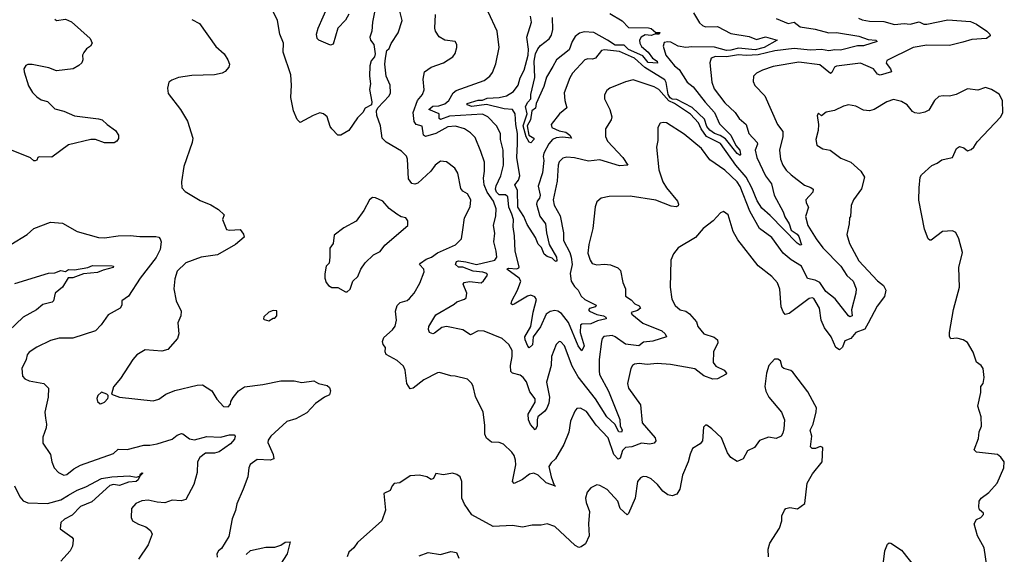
# Model space of a CAD drawing. Extents: x 1246230 to 1426786, y 660032 to 763141.
# Tile 338 of 566: x 1365151 to 1371690, y 693182 to 696731. Entities that reach past the tile are written whole.
import ezdxf

# ---------------------------------------------------------------- set-up
doc = ezdxf.new("R2010")
doc.units = 0

msp = doc.modelspace()

# ---------------------------------------------------------------- linework, layer by layer
at = {"layer": '0CON10XD'}
for points in [[(1367518.8, 696835), (1367494, 696715), (1367490, 696655), (1367476, 696615), (1367481.2, 696595), (1367503.3, 696565), (1367511.2, 696505), (1367506.7, 696485), (1367485, 696457.5), (1367475.8, 696425), (1367473.8, 696355), (1367481.2, 696305), (1367473.9, 696266.1), (1367490, 696185), (1367486.7, 696165), (1367445, 696143.3), (1367430, 696115), (1367395, 696079.2), (1367337.5, 695995), (1367285, 695963.3), (1367263.9, 695963.9), (1367223.3, 696005), (1367212.3, 696022.3), (1367192.5, 696085), (1367170, 696105), (1367145, 696112.5), (1367100, 696095), (1367015, 696047.5), (1366995, 696067.5), (1366969.2, 696125), (1366951.9, 696215), (1366956, 696295), (1366951.2, 696365), (1366900.8, 696515), (1366903.8, 696575), (1366878, 696635), (1366862.5, 696725), (1366806, 696845)], [(1367338.1, 696768.1), (1367315, 696726.7), (1367263.3, 696675), (1367232.3, 696567.7), (1367215, 696562), (1367137.5, 696595), (1367126.2, 696605), (1367123.5, 696635), (1367133.8, 696675), (1367200.8, 696825)], [(1370506.4, 696116.4), (1370475, 696092.5), (1370455, 696110), (1370447.5, 696095), (1370456.2, 696035), (1370454, 695995), (1370437.5, 695935), (1370445, 695897.5), (1370485, 695874), (1370534.2, 695864.2), (1370605, 695812), (1370670, 695785), (1370736.2, 695725), (1370762, 695685), (1370741.7, 695608.3), (1370689.4, 695535), (1370673.7, 695496.3), (1370668.8, 695425), (1370662.5, 695415), (1370660.6, 695375), (1370644.2, 695305), (1370661.9, 695245), (1370725, 695129.4), (1370847.8, 694997.8), (1370887.5, 694965), (1370902.9, 694935), (1370895, 694893.8), (1370845, 694830), (1370786.2, 694716.2), (1370764.4, 694675.6), (1370705, 694654.2), (1370670.6, 694615), (1370631.6, 694598.4), (1370615, 694557.1), (1370595, 694538.9), (1370570.9, 694555), (1370540, 694625), (1370495, 694685.6), (1370474.7, 694735), (1370463.4, 694815), (1370425, 694879.4), (1370415, 694884.4), (1370395, 694879.4), (1370260.2, 694779.8), (1370235, 694774.3), (1370221.1, 694791.1), (1370207.7, 694825), (1370199.1, 694940.9), (1370183.7, 694983.7), (1370146.2, 695026.2), (1370055, 695097.5), (1369920.2, 695270.2), (1369888.6, 695325), (1369856.7, 695435), (1369825, 695457.5), (1369805, 695447.5), (1369756.2, 695395), (1369691.2, 695345), (1369638.8, 695285), (1369525, 695216.2), (1369493.2, 695176.8), (1369476.2, 695135), (1369472, 694955), (1369482.5, 694875), (1369505, 694833.8), (1369537.5, 694805), (1369575, 694795.8), (1369598.9, 694778.9), (1369646.2, 694725), (1369655.8, 694695), (1369695, 694645.8), (1369764, 694624), (1369786.3, 694606.3), (1369788.1, 694585), (1369759.6, 694525), (1369757.5, 694455), (1369775, 694431.2), (1369829.2, 694405), (1369844.2, 694385), (1369842.5, 694377.5), (1369785, 694346.2), (1369755, 694344.7), (1369695, 694367.1), (1369635, 694413.5), (1369472.7, 694442.7), (1369385, 694447.5), (1369319.1, 694440.9), (1369265, 694448.2), (1369235, 694444.3), (1369220.8, 694435), (1369210, 694415), (1369188.1, 694315), (1369195, 694284), (1369273.8, 694175), (1369285.5, 694055), (1369371.2, 693955), (1369375.3, 693935), (1369365, 693919.6), (1369337, 693913), (1369279.6, 693920.4), (1369216.2, 693895), (1369175, 693890), (1369155, 693870), (1369139.7, 693820.3), (1369125, 693813.5), (1369096.2, 693845), (1369060, 693955), (1368979.5, 694039.5), (1368915, 694130.6), (1368875, 694152.5), (1368851.2, 694148.8), (1368837.3, 694132.7), (1368810, 694065), (1368797.9, 693992.1), (1368765, 693910), (1368708.8, 693815), (1368680.9, 693789.1), (1368665.7, 693764.3), (1368680.8, 693695), (1368701.7, 693641.7), (1368710, 693635), (1368646.5, 693656.5), (1368595, 693707.3), (1368565, 693720), (1368536.7, 693713.3), (1368491.1, 693678.9), (1368435, 693651.1), (1368424.6, 693665), (1368446.8, 693775), (1368445, 693807.5), (1368435, 693836.7), (1368419.5, 693859.5), (1368363.8, 693913.8), (1368335, 693923.8), (1368285, 693926.7), (1368251.7, 693951.7), (1368239.3, 693979.3), (1368241.2, 694038.8), (1368230, 694125), (1368178.3, 694228.3), (1368163.8, 694295), (1368153.8, 694315), (1368125, 694344), (1368043.9, 694363.9), (1368015, 694366.2), (1367938.3, 694388.3), (1367925, 694386.7), (1367835, 694340.8), (1367765, 694283.8), (1367745, 694281.2), (1367721.4, 694315), (1367710.6, 694405), (1367701.1, 694431.1), (1367658.8, 694468.8), (1367585, 694508.8), (1367578, 694525), (1367580.8, 694555), (1367565.8, 694575), (1367561.2, 694595), (1367569.5, 694620.5), (1367627.6, 694672.4), (1367644.3, 694695.7), (1367654.4, 694735), (1367648.1, 694795), (1367657.5, 694832.5), (1367677.5, 694852.5), (1367724.3, 694865.7), (1367740.9, 694879.1), (1367770, 694915), (1367807.9, 694982.1), (1367837.3, 695057.3), (1367835.7, 695075), (1367806.9, 695105), (1367812.2, 695115), (1367849.9, 695140.1), (1367886.6, 695153.4), (1367925, 695182.9), (1368046.2, 695235), (1368085.7, 695275), (1368094.2, 695335.8), (1368104.3, 695415), (1368142.1, 695487.9), (1368146.9, 695535), (1368125.8, 695575), (1368095, 695593.3), (1368080.6, 695610.6), (1368061.3, 695711.3), (1368040.8, 695745), (1367985, 695787.5), (1367945, 695790.8), (1367910, 695765), (1367880.8, 695725), (1367795, 695646), (1367775, 695638), (1367755, 695644), (1367734.3, 695675), (1367726.9, 695805), (1367719.4, 695825), (1367687.6, 695857.6), (1367585, 695918.6), (1367559.2, 695945), (1367546.6, 696026.6), (1367522.5, 696095), (1367520, 696125), (1367530, 696145), (1367604, 696225), (1367614.2, 696245), (1367610.8, 696295), (1367585.8, 696355), (1367575.8, 696435), (1367581.2, 696475), (1367590, 696525), (1367605, 696540), (1367618, 696572), (1367665, 696643.3), (1367690.8, 696725), (1367672, 696805)], [(1370720.9, 696740.9), (1370745, 696729.6), (1370795, 696720.3), (1370889.3, 696719.3), (1370961.7, 696698.3), (1371025, 696704.6), (1371065, 696701.3), (1371125, 696716.9), (1371155, 696701.1), (1371175, 696700.4), (1371315, 696730.4), (1371465, 696718.1), (1371505, 696701.9), (1371575, 696654), (1371593.8, 696635), (1371595.8, 696624.2), (1371572.5, 696605), (1371475, 696599.4), (1371415, 696581.5), (1371325, 696560), (1371175, 696562.3), (1371085, 696545.2), (1370909.8, 696460.2), (1370905, 696441.2), (1370934.3, 696405), (1370940.8, 696385), (1370865, 696362.7), (1370848, 696368), (1370820.4, 696405), (1370735, 696442.5), (1370575, 696422.5), (1370562.3, 696415), (1370545, 696380.6), (1370535, 696373.5), (1370465, 696430), (1370325, 696449.2), (1370155, 696419.5), (1370083.3, 696395), (1370043.8, 696375), (1370024.4, 696355.6), (1370021.2, 696321.2), (1370033.6, 696293.6), (1370100, 696225), (1370184.5, 696034.5), (1370219.2, 695989.2), (1370219.3, 695955), (1370196.7, 695865), (1370203.5, 695805), (1370218.9, 695765), (1370241.7, 695731.7), (1370275, 695700), (1370363, 695633), (1370405, 695617.1), (1370420, 695605), (1370419.4, 695585), (1370371.9, 695535), (1370373.1, 695515), (1370390.6, 695485), (1370368.8, 695425), (1370384.2, 695365), (1370440.3, 695275), (1370485.8, 695215.8), (1370603.6, 695093.6), (1370645, 695031.5), (1370686.2, 694995), (1370705.9, 694944.1), (1370704.1, 694915), (1370675.2, 694805), (1370679.8, 694765), (1370665, 694757.9), (1370655, 694765.3), (1370567.4, 694877.4), (1370505, 694925.4), (1370465.6, 694985), (1370435, 695002.4), (1370382.3, 695012.3), (1370343.4, 695093.4), (1370275, 695136.7), (1370220.8, 695180.8), (1370145.4, 695285), (1370063.9, 695345), (1370000, 695460), (1369935, 695622.5), (1369916.2, 695655), (1369835, 695732.5), (1369735, 695801.4), (1369679.2, 695875), (1369565, 695970.8), (1369446.6, 696046.6), (1369425, 696049.2), (1369405, 696043.8), (1369390, 696015), (1369388.3, 695928.3), (1369380, 695885), (1369395.7, 695735), (1369423.1, 695655), (1369447.5, 695615), (1369520, 695525), (1369527.1, 695505), (1369524.2, 695495.8), (1369511.4, 695488.6), (1369477.6, 695492.4), (1369375, 695533.3), (1369205, 695559.5), (1369065, 695556.9), (1369013.3, 695545), (1368985, 695521.2), (1368972.1, 695487.9), (1368957.5, 695345), (1368931.4, 695238.6), (1368925, 695180), (1368939.2, 695135), (1368953.2, 695113.2), (1368983.4, 695103.4), (1369035, 695108.1), (1369075, 695104.2), (1369122.7, 695082.7), (1369142, 695065), (1369155.8, 694985), (1369174, 694945), (1369174.4, 694894.4), (1369211.4, 694871.4), (1369237.1, 694845), (1369265, 694830.7), (1369274.7, 694815), (1369255, 694799.6), (1369213.1, 694786.9), (1369216.7, 694775), (1369288.9, 694715), (1369415.8, 694665), (1369438, 694645), (1369446.2, 694625), (1369355, 694596.6), (1369295, 694589.7), (1369263.6, 694566.4), (1369175, 694576.5), (1369105.5, 694625), (1369085, 694633.1), (1369031.5, 694628.5), (1369019.6, 694615), (1369015.3, 694594.7), (1368998.7, 694475), (1368999.1, 694399.1), (1369002.1, 694375), (1369061.9, 694265), (1369135.8, 694075.8), (1369139.7, 694035), (1369152.5, 694005), (1369147.6, 693992.4), (1369131.2, 693995), (1369104.2, 694045), (1369051.4, 694095), (1368975, 694212.8), (1368859.4, 694359.4), (1368820.4, 694430.4), (1368769.1, 694565), (1368745, 694592), (1368735, 694593.8), (1368715, 694573.8), (1368683.1, 694495), (1368680.9, 694435), (1368649.5, 694325), (1368670.2, 694225), (1368666, 694185), (1368652.4, 694152.4), (1368637.9, 694132.1), (1368592.4, 694095), (1368586.9, 694075), (1368587.7, 694032.3), (1368575, 694007.5), (1368543.7, 694043.7), (1368531, 694075), (1368527.4, 694112.6), (1368575, 694191.9), (1368575, 694213.8), (1368539.2, 694259.2), (1368517, 694327), (1368495.5, 694355.5), (1368475, 694370), (1368424.1, 694384.1), (1368411.9, 694395), (1368410.9, 694435), (1368422.7, 694495), (1368420.9, 694535), (1368400, 694575), (1368355, 694614.2), (1368235, 694662.9), (1368195, 694664.4), (1368145, 694638.1), (1368095, 694671.9), (1367985, 694694.7), (1367955, 694686.4), (1367905, 694648.6), (1367895, 694645.8), (1367873, 694653), (1367866, 694675), (1367869.2, 694695), (1367915, 694770.6), (1368036.9, 694843.1), (1368055, 694857.3), (1368105, 694874.5), (1368115.4, 694885), (1368120.4, 694915), (1368095.8, 694974.2), (1368103.8, 694985), (1368137.5, 694992.5), (1368215, 694984.3), (1368232.4, 694997.6), (1368257.5, 695035), (1368254, 695045), (1368228, 695055), (1368161.8, 695061.8), (1368095, 695088.3), (1368065, 695088), (1368045.3, 695105), (1368052.2, 695125), (1368065, 695129.4), (1368115, 695123.5), (1368185, 695106.2), (1368306.2, 695135), (1368319.1, 695155), (1368316.4, 695195), (1368300.5, 695255), (1368307.4, 695312.6), (1368298.8, 695365), (1368312.3, 695427.7), (1368315.3, 695475.3), (1368298.2, 695525), (1368256.2, 695585), (1368236.7, 695635), (1368232, 695678), (1368238.8, 695725), (1368237.7, 695785), (1368214.4, 695855), (1368175, 695948), (1368145, 695978.6), (1368105, 696006.7), (1368045, 696022.9), (1367995, 696020), (1367915.6, 695974.4), (1367845.8, 695955.8), (1367834.1, 695965), (1367824.5, 696024.5), (1367783.8, 696035), (1367770.5, 696055), (1367765.3, 696115), (1367792.8, 696195), (1367827, 696233), (1367837.5, 696265), (1367830, 696335), (1367840, 696385), (1367885, 696416), (1367966.8, 696443.2), (1368026.7, 696485), (1368043.9, 696506.1), (1368053.3, 696545), (1368053.3, 696565), (1368042.5, 696585), (1367975, 696594.3), (1367936.2, 696616.2), (1367912.2, 696655), (1367907.5, 696675), (1367912.3, 696765)], [(1368419.2, 695439.3), (1368399.4, 695485), (1368393.2, 695555), (1368377, 695567), (1368335, 695568.7), (1368318, 695585), (1368311.4, 695605), (1368315, 695627.8), (1368347.1, 695695), (1368364.7, 695765), (1368362.5, 695865), (1368343.3, 695935), (1368345.4, 695975), (1368318.8, 696025), (1368259.5, 696085), (1368225, 696103.1), (1368005, 696090.2), (1367945, 696067.1), (1367936.6, 696075), (1367936.5, 696106.5), (1367869.3, 696135), (1367895, 696156.2), (1367935, 696159.6), (1367975, 696172.7), (1368000.5, 696195), (1368030, 696245), (1368050.2, 696259.8), (1368235, 696326.9), (1368274, 696355), (1368290.3, 696379.7), (1368312.4, 696437.6), (1368334.5, 696545), (1368323.1, 696655), (1368262.1, 696782.1)], [(1369625, 696776.7), (1369665, 696710), (1369685, 696692), (1369705.9, 696684.1), (1369785.7, 696685.7), (1369875, 696639.4), (1369995, 696619.1), (1370045, 696599.2), (1370105, 696616.2), (1370182.5, 696595), (1370095, 696546.7), (1370035, 696531.4), (1369925, 696540.9), (1369875, 696527.9), (1369845, 696526.7), (1369765, 696549.1), (1369615, 696551.4), (1369575, 696546.5), (1369525, 696555.4), (1369475, 696581.3), (1369455, 696584.7), (1369431.3, 696578.7), (1369425.4, 696555), (1369441.4, 696495), (1369500.8, 696425), (1369530.1, 696400.1), (1369584.7, 696315), (1369624.2, 696284.2), (1369703, 696183), (1369764.7, 696115), (1369799.7, 696039.8), (1369873.6, 695965), (1369906.4, 695896.4), (1369932.7, 695865), (1369937.8, 695835), (1369935, 695828.8), (1369915, 695843.3), (1369839.2, 695939.2), (1369802.5, 695962.5), (1369764.7, 695975), (1369735, 695996.4), (1369715, 696020.8), (1369699.6, 696069.6), (1369616.7, 696146.7), (1369515, 696200.5), (1369485, 696203.9), (1369471.6, 696211.6), (1369458.1, 696235), (1369445, 696312.9), (1369435, 696331.5), (1369303.3, 696413.3), (1369234.2, 696475), (1369135, 696519.8), (1369035, 696531.5), (1369015, 696527.1), (1368975, 696474.2), (1368955, 696467.5), (1368925, 696471.4), (1368905, 696464.2), (1368822.9, 696375), (1368805.8, 696345), (1368768, 696245), (1368771.5, 696195), (1368785.7, 696145), (1368736.9, 696105), (1368681.5, 696035), (1368684.3, 696015), (1368735, 695992.1), (1368778.6, 695985), (1368804.4, 695965), (1368815.4, 695944.6), (1368755, 695950.6), (1368715, 695946.7), (1368688.8, 695935), (1368664.4, 695905.6), (1368633.1, 695845), (1368628.3, 695821.7), (1368631.2, 695795), (1368622.8, 695715), (1368594.4, 695625), (1368608.2, 695565), (1368602.3, 695545), (1368587, 695525), (1368583.5, 695505), (1368606.6, 695426.6), (1368643.2, 695375), (1368648.8, 695315), (1368668.6, 695238.6), (1368715.8, 695155), (1368718.9, 695131.1), (1368715, 695125.7), (1368705, 695129.6), (1368686.7, 695146.7), (1368655, 695158.1), (1368634.3, 695175), (1368617.4, 695217.4), (1368595, 695240), (1368576.2, 695285), (1368520.7, 695370.7), (1368500, 695425), (1368460.2, 695485), (1368456.9, 695596.9), (1368438.9, 695635), (1368464.4, 695665.6), (1368472.6, 695695), (1368453.5, 695815), (1368457.1, 695907.1), (1368457.7, 695975), (1368446.2, 696035), (1368442.8, 696105), (1368425, 696134.6), (1368369.1, 696139.1), (1368252.3, 696167.7), (1368155, 696154.4), (1368122, 696165), (1368122, 696175), (1368195, 696195.6), (1368225, 696196.3), (1368255, 696210.2), (1368335, 696213.9), (1368383.1, 696225), (1368430.5, 696255), (1368462.1, 696295), (1368474, 696345), (1368501.4, 696395), (1368529.1, 696495), (1368531.3, 696535), (1368520.3, 696615), (1368551.1, 696715), (1368542.9, 696755)], [(1369071.2, 696771.2), (1369153.1, 696723.1), (1369195, 696679.1), (1369326.1, 696676.1), (1369345, 696671.1), (1369375, 696646.2), (1369402.5, 696645), (1369398.8, 696635), (1369383.3, 696635), (1369375, 696643.3), (1369368.8, 696635), (1369345, 696626.1), (1369305, 696630), (1369278.8, 696615), (1369268.2, 696595), (1369269.4, 696575), (1369281.6, 696551.6), (1369325.8, 696515), (1369353.8, 696475), (1369384.6, 696455), (1369387.7, 696442.3), (1369325, 696447.3), (1369290.6, 696490.6), (1369195, 696532.1), (1369165, 696562.4), (1369105, 696561.3), (1369055.7, 696595.7), (1368965, 696644.7), (1368900.3, 696649.7), (1368868.1, 696641.9), (1368840.9, 696619.1), (1368819.3, 696585), (1368800.6, 696529.4), (1368715.4, 696465), (1368690.9, 696419.1), (1368650.8, 696349.2), (1368632.4, 696287.6), (1368580.6, 696175), (1368577.8, 696142.2), (1368552.5, 696125), (1368544, 696065), (1368520.5, 696025), (1368533.1, 695963.1), (1368566.7, 695945), (1368566.2, 695935), (1368546.2, 695913.8), (1368535, 695916.9), (1368515, 695952.2), (1368494.5, 696025), (1368520.4, 696105), (1368511.2, 696155), (1368525, 696183.2), (1368545.4, 696205), (1368545.9, 696235), (1368572.9, 696347.1), (1368568.9, 696455), (1368577.1, 696505), (1368592, 696538), (1368610.1, 696559.9), (1368667.2, 696602.8), (1368682, 696628), (1368692.9, 696665), (1368690, 696745)], [(1365384.4, 696734.4), (1365395, 696726.2), (1365455, 696734.4), (1365496, 696716), (1365620, 696605), (1365632.5, 696575), (1365622.5, 696555), (1365595, 696537.5), (1365576.4, 696513.6), (1365567.5, 696495), (1365570, 696465), (1365563.3, 696445), (1365545, 696426.7), (1365507.5, 696405), (1365395, 696390.8), (1365345, 696411.4), (1365235, 696432.5), (1365206.1, 696433.9), (1365192.7, 696427.3), (1365180, 696405), (1365181.2, 696385), (1365210.5, 696290.5), (1365236.4, 696246.4), (1365265, 696217.5), (1365295, 696197.5), (1365335, 696186.7), (1365385, 696138), (1365445, 696122.9), (1365515, 696093.1), (1365675, 696073.3), (1365700, 696065), (1365732.5, 696035)], [(1366295, 696730.8), (1366344.4, 696704.4), (1366455, 696553.3), (1366510, 696505), (1366533.8, 696465), (1366543.8, 696435), (1366540, 696415), (1366515, 696386.7), (1366495, 696376.2), (1366444.1, 696364.1), (1366295, 696360.8), (1366205, 696345.8), (1366160.9, 696329.1), (1366141.2, 696315), (1366133.3, 696275), (1366138.3, 696241.7), (1366218.8, 696135), (1366265, 696056.7), (1366301.4, 695945), (1366297.5, 695915), (1366241.2, 695755), (1366226.2, 695655), (1366228.8, 695615), (1366249.7, 695589.7), (1366349.3, 695529.3), (1366421.7, 695501.7), (1366471.7, 695471.7), (1366510, 695435), (1366497.5, 695405), (1366525, 695338), (1366545, 695332.9), (1366615, 695337.5), (1366637.7, 695307.7), (1366642.5, 695287.5), (1366585, 695238.6), (1366465, 695169.4), (1366355.7, 695154.3), (1366255, 695117.5), (1366197.9, 695062.1), (1366180.6, 695009.4), (1366175.8, 694945), (1366190, 694865), (1366223.8, 694795), (1366221.2, 694765), (1366202.3, 694717.7), (1366208, 694645), (1366200, 694615), (1366135, 694541.2), (1366095, 694531.2), (1365985, 694538), (1365928.8, 694505), (1365902.5, 694475), (1365821.7, 694348.3), (1365775, 694292.5), (1365760, 694245), (1365815, 694224), (1366038.8, 694201.2), (1366075, 694212), (1366122.5, 694245), (1366181.7, 694268.3), (1366330, 694305), (1366365, 694306), (1366427, 694267), (1366461.2, 694211.2), (1366503.9, 694163.9), (1366535, 694161.2), (1366551.7, 694178.3), (1366552.5, 694195), (1366568.3, 694221.7), (1366605, 694266.7), (1366645, 694294), (1366765, 694309.4), (1366885, 694334.3), (1366973.9, 694333.9), (1367025, 694322.5), (1367104.2, 694334.2), (1367135, 694315.8), (1367192.7, 694302.7), (1367208.8, 694288.8), (1367215.9, 694265.9), (1367209.7, 694240.3), (1367175, 694224.4), (1367115, 694183.8), (1367059.3, 694120.7), (1366985, 694081.1), (1366925, 694064.2), (1366819.2, 693965), (1366801.1, 693938.9), (1366798.9, 693925), (1366835.6, 693845), (1366838.8, 693815), (1366815, 693805.6), (1366728.8, 693811.2), (1366683, 693777), (1366672, 693755), (1366665.7, 693695), (1366636.4, 693613.6), (1366593, 693517), (1366585, 693472.5), (1366563.2, 693416.8), (1366539.7, 693300.3), (1366490.7, 693219.3), (1366472.5, 693205), (1366460, 693185), (1366463, 693163)], [(1370175, 696738), (1370255, 696705.4), (1370295, 696713.8), (1370335, 696684.1), (1370435, 696668.6), (1370525, 696642.6), (1370575, 696645.4), (1370725, 696621.2), (1370785, 696600), (1370836.7, 696595), (1370845, 696586.7), (1370755, 696556), (1370715, 696557.3), (1370602.1, 696527.9), (1370565, 696530.3), (1370525, 696524.1), (1370475, 696533.3), (1370402.7, 696527.3), (1370295, 696538.4), (1370165.7, 696524.3), (1370055, 696496.3), (1369975, 696491.8), (1369925, 696497), (1369845, 696483.3), (1369772.8, 696487.2), (1369744, 696475), (1369734.3, 696445), (1369747.8, 696315), (1369762.7, 696272.7), (1369835, 696178.1), (1369902.2, 696115), (1369928.9, 696075), (1369975.9, 696035.9), (1369992.5, 695975), (1370048.6, 695915), (1370051.9, 695905), (1370036, 695864), (1370047.6, 695815), (1370103.4, 695693.4), (1370145, 695640), (1370161.5, 695565), (1370220.4, 695455), (1370231.9, 695421.9), (1370262.2, 695375), (1370274.2, 695334.2), (1370315, 695307.6), (1370325, 695291.2), (1370342.5, 695235), (1370335, 695233.3), (1370315, 695247.3), (1370135, 695431.6), (1370079.2, 695479.2), (1370048.3, 695528.3), (1370012.9, 695615), (1369976, 695685), (1369906.8, 695765), (1369805, 695909.8), (1369712, 695955), (1369676.7, 696005), (1369659.6, 696045), (1369605, 696102.4), (1369499.4, 696175), (1369462.3, 696192.3), (1369395, 696268.2), (1369365, 696284.7), (1369225, 696330.6), (1369175, 696318.1), (1369071.2, 696275), (1369049.8, 696260.2), (1369035, 696232.5), (1369034.4, 696205), (1369069.4, 696135), (1369084.4, 696085), (1369079.2, 696065), (1369041.9, 696005), (1369040.9, 695955), (1369055, 695924.4), (1369157.1, 695815), (1369190, 695765), (1369135, 695760), (1369005, 695800), (1368928.3, 695791.7), (1368835, 695814.5), (1368785, 695817.5), (1368758.9, 695811.1), (1368735, 695786), (1368727.8, 695765), (1368720.7, 695659.3), (1368693.5, 695535), (1368699.8, 695499.8), (1368739.5, 695429.5), (1368761.6, 695315), (1368762, 695265), (1368804, 695185), (1368813.4, 695155), (1368819.8, 695105), (1368805.9, 695045), (1368814.1, 694994.1), (1368835, 694959.1), (1368860, 694935), (1368879.5, 694895), (1368905, 694873.9), (1368979.6, 694835), (1368976.3, 694823.7), (1368935.6, 694814.4), (1368929.2, 694805), (1368935.8, 694795), (1368985, 694773.9), (1369027.8, 694765), (1369044.4, 694755), (1369046.2, 694745), (1368989, 694731), (1368945, 694712.2), (1368885, 694708.9), (1368876.4, 694703.6), (1368872.7, 694655), (1368899.3, 694565), (1368885, 694532.5), (1368861.1, 694565), (1368795, 694721.1), (1368750.5, 694780.5), (1368725, 694796.7), (1368705, 694800.5), (1368675, 694793), (1368648.6, 694775), (1368609.1, 694690.9), (1368560.5, 694625), (1368556.9, 694573.1), (1368535, 694553.3), (1368525, 694564.2), (1368507.6, 694605), (1368506.8, 694625), (1368545, 694694), (1368560.6, 694789.4), (1368583.6, 694873.6), (1368571.9, 694891.9), (1368545, 694900.9), (1368524.7, 694895.3), (1368435, 694841.9), (1368425, 694838), (1368414.3, 694844.3), (1368418.9, 694865), (1368457.1, 694935), (1368479.5, 694995), (1368469.4, 695015), (1368386.7, 695075), (1368398.3, 695081.7), (1368452.4, 695077.6), (1368466.5, 695083.5), (1368468.9, 695091.1), (1368441.9, 695195), (1368437, 695295), (1368427.5, 695355), (1368430.2, 695405), (1368419.2, 695439.3)], [(1371573.8, 693105), (1371556, 693225), (1371512, 693305), (1371488.8, 693385), (1371505, 693413.3), (1371535, 693426.7), (1371552.5, 693445), (1371552.5, 693455), (1371526.2, 693476.2), (1371520, 693495), (1371523.3, 693535), (1371536.1, 693553.9), (1371588.3, 693591.7), (1371643.3, 693655), (1371687.5, 693755), (1371690, 693795), (1371666.4, 693826.4), (1371643.9, 693843.9), (1371505, 693860), (1371490, 693875), (1371518.8, 693951.2), (1371523.8, 693995), (1371537.7, 694032.3), (1371535.8, 694095), (1371514.3, 694165), (1371534.2, 694255), (1371533.8, 694295), (1371550, 694315), (1371556.4, 694356.4), (1371550, 694415), (1371535.7, 694435.7), (1371506.4, 694456.4), (1371483.6, 694523.6), (1371445, 694587.5), (1371415.9, 694605.9), (1371375, 694616.7), (1371335, 694612.5), (1371327, 694627), (1371326.7, 694655), (1371352.3, 694807.7), (1371392.5, 694955), (1371387.5, 695085), (1371413.3, 695185), (1371388.8, 695275), (1371368.8, 695318.8), (1371345, 695328.8), (1371280, 695325), (1371205, 695266.2), (1371195, 695266.2), (1371185, 695275.8), (1371159.5, 695339.5), (1371122.3, 695532.3), (1371123.5, 695615), (1371131.9, 695685), (1371139.1, 695700.9), (1371208.2, 695761.8), (1371245, 695777.1), (1371275, 695800), (1371303.9, 695806.1), (1371345, 695816.7), (1371373.3, 695875), (1371391.8, 695888.2), (1371420.6, 695880.6), (1371445, 695860), (1371470.5, 695869.5), (1371488, 695885), (1371510.3, 695919.7), (1371667.5, 696085), (1371680, 696115), (1371677.5, 696195), (1371656.4, 696236.4), (1371605, 696266.7), (1371565, 696280), (1371515, 696262), (1371445, 696271.2), (1371370, 696235), (1371325, 696223.8), (1371285, 696226.2), (1371255, 696220), (1371226.2, 696195), (1371189.1, 696130.9), (1371163.3, 696116.7), (1371125, 696108.5), (1371095, 696111.9), (1371080.2, 696120.2), (1371044.4, 696164.4), (1371008.3, 696188.3), (1370955, 696200.8), (1370910, 696185), (1370825, 696133.8), (1370795, 696126), (1370755, 696130.8), (1370705, 696157.5), (1370656.1, 696166.1), (1370622.7, 696157.3), (1370561.7, 696128.3), (1370506.4, 696116.4)], [(1365732.5, 696035), (1365787.5, 695995), (1365807.5, 695965), (1365807, 695943), (1365797.5, 695925), (1365777.7, 695912.3), (1365715, 695913.8), (1365655, 695936), (1365624.4, 695935.6), (1365475, 695899.2), (1365365, 695818.8), (1365280.7, 695819.3), (1365272.5, 695815), (1365265, 695797.5), (1365255, 695794.2), (1365244.4, 695794.4), (1365222.7, 695812.7), (1365185, 695830), (1365005, 695900.8)], [(1367325, 694923.3), (1367345, 694942.5), (1367363.3, 694995), (1367398, 695025), (1367417.5, 695075), (1367445, 695116.2), (1367501.2, 695168.8), (1367545, 695190.8), (1367576.8, 695233.2), (1367728.8, 695365), (1367730, 695395), (1367716.7, 695415), (1367685, 695422.5), (1367655, 695440), (1367605, 695478), (1367563.3, 695525), (1367515, 695548.8), (1367495, 695551.2), (1367473.3, 695535), (1367437.5, 695465), (1367385, 695394.2), (1367305, 695348.8), (1367240.8, 695299.2), (1367233.3, 695245), (1367210, 695215), (1367212, 695155), (1367206.4, 695113.6), (1367187.5, 695095), (1367177, 695043), (1367176.7, 695015), (1367186.1, 694986.1), (1367202.5, 694965), (1367225, 694952.5), (1367265, 694952.5), (1367314.1, 694924.1), (1367325, 694923.3)], [(1365091.7, 695238.3), (1365201.2, 695305), (1365245.8, 695344.2), (1365355, 695385.7), (1365435, 695380), (1365532.5, 695325), (1365675, 695284.4), (1365715, 695281.5), (1365805, 695296.2), (1365885, 695297.9), (1365949.3, 695290.7), (1366055, 695291.2), (1366075, 695286.2), (1366085, 695276.7), (1366092, 695255), (1366084.6, 695205), (1366057, 695153), (1365951.1, 695015), (1365873.7, 694896.3), (1365830, 694865), (1365830, 694835), (1365818, 694815), (1365739.1, 694770.9), (1365692.5, 694705), (1365655.4, 694664.6), (1365505, 694616), (1365414.2, 694615.8), (1365355, 694602), (1365265, 694557.1), (1365215, 694522.5), (1365200.8, 694505), (1365194, 694475), (1365166, 694415), (1365170, 694365), (1365185, 694346.7), (1365215, 694334), (1365312.5, 694315), (1365342, 694285), (1365339.4, 694225), (1365318.6, 694125), (1365322.5, 694085), (1365330, 694045), (1365327.7, 694022.3), (1365305, 693960), (1365305, 693920), (1365356.2, 693845), (1365364, 693795), (1365380, 693755), (1365408.8, 693725), (1365445, 693707.5), (1365465, 693710.8), (1365510.9, 693749.1), (1365555, 693774.4), (1365775, 693850.6), (1365805, 693878.6), (1365865, 693877.5), (1365975, 693906.5), (1366015, 693905.8), (1366065, 693915.5), (1366163.5, 693946.5), (1366198.1, 693971.9), (1366225, 693983.1), (1366235, 693982.5), (1366278.7, 693948.7), (1366311.5, 693941.5), (1366395, 693964.2), (1366485, 693960), (1366545, 693975.4), (1366575, 693975.8), (1366582, 693965), (1366578.8, 693945), (1366552, 693915), (1366475, 693862.2), (1366445.8, 693854.2), (1366385, 693853.6), (1366347.5, 693825), (1366331.1, 693795), (1366330.8, 693725), (1366307.5, 693645), (1366255, 693546.2), (1366224.1, 693535.9), (1366165, 693540), (1366114.3, 693524.3), (1366065, 693526.9), (1366005, 693540.6), (1365962.6, 693537.4), (1365921.7, 693518.3), (1365894, 693485), (1365892, 693425), (1365901.2, 693405), (1365941.3, 693381.3), (1365990, 693365), (1366020.5, 693340.5), (1366031.2, 693315), (1366003.8, 693245), (1365940.5, 693149.5)], [(1365118.6, 694978.6), (1365342.1, 695047.9), (1365385, 695051.1), (1365425, 695064.6), (1365455, 695060), (1365475, 695072.9), (1365515, 695071.1), (1365605, 695086.3), (1365635, 695098.5), (1365765, 695097.5), (1365773.3, 695095), (1365772, 695085), (1365705, 695067.8), (1365668.4, 695051.6), (1365575, 695042.6), (1365505, 695017.4), (1365473.8, 695016.2), (1365435, 694954.7), (1365387.5, 694915), (1365375.6, 694865), (1365366, 694855), (1365305, 694840), (1365262, 694805), (1365175, 694756.5), (1364985, 694576.9)], [(1366805, 694732.5), (1366835, 694750), (1366845, 694750), (1366860, 694765), (1366858.3, 694798.3), (1366835, 694800), (1366805, 694790), (1366771.7, 694758.3), (1366770, 694745), (1366775, 694740), (1366805, 694732.5)], [(1370123.8, 693165), (1370122, 693215), (1370134, 693255), (1370196.7, 693355), (1370212.5, 693405), (1370213, 693437), (1370230, 693475), (1370240, 693485), (1370265, 693492.5), (1370317, 693483), (1370365, 693520), (1370380, 693655), (1370416.7, 693715), (1370480, 693795), (1370485, 693890), (1370467, 693897), (1370436.1, 693883.9), (1370413.3, 693883.3), (1370402.5, 693895), (1370412.5, 693965), (1370400, 694005), (1370420, 694045), (1370441.7, 694128.3), (1370442, 694155), (1370432, 694175), (1370385, 694260), (1370285, 694390), (1370271.7, 694401.7), (1370225, 694414.2), (1370214.3, 694425), (1370202.9, 694465), (1370185, 694476.9), (1370165, 694476.2), (1370125.9, 694434.1), (1370110.8, 694385), (1370100, 694295), (1370106, 694265), (1370125.8, 694225.8), (1370210, 694125), (1370230, 694075), (1370226.1, 694013.9), (1370220, 693985), (1370207.5, 693965), (1370175, 693950), (1370125, 693958.8), (1370065, 693936.2), (1370030, 693890), (1369985, 693869.2), (1369955, 693816.2), (1369915, 693798), (1369873.4, 693823.4), (1369852, 693855), (1369812.5, 693955), (1369747.5, 694015), (1369715, 694040), (1369705, 694040), (1369692.5, 694025), (1369685.9, 693934.1), (1369670, 693915), (1369618.8, 693885), (1369604.3, 693845.7), (1369591.4, 693795), (1369552.7, 693707.3), (1369534.4, 693615), (1369515, 693581.2), (1369485, 693570), (1369455, 693576), (1369421.3, 693601.3), (1369388, 693645), (1369345, 693682), (1369315, 693696.2), (1369292.7, 693697.3), (1369275, 693688.8), (1369254.4, 693665.6), (1369239.2, 693555), (1369195, 693453.3), (1369185, 693444), (1369140, 693485), (1369123.8, 693535), (1369052.9, 693612.9), (1369005, 693639.2), (1368985, 693642.5), (1368945, 693624), (1368920, 693595), (1368908, 693555), (1368912.5, 693525), (1368934.4, 693465), (1368928.6, 693385), (1368934, 693304), (1368909.4, 693250.6), (1368879.7, 693230.3), (1368865, 693226), (1368839.7, 693239.7), (1368706.1, 693366.1), (1368655, 693384.3), (1368615, 693375.7), (1368555, 693375.8), (1368491.2, 693361.2), (1368425, 693372), (1368295, 693365.7), (1368155, 693444.2), (1368104.2, 693515), (1368087.5, 693555), (1368088.6, 693665), (1368076, 693695), (1368055, 693711.2), (1368025, 693721.2), (1367965, 693710), (1367915, 693717.5), (1367900, 693685), (1367885, 693677.5), (1367856, 693696), (1367806.4, 693706.4), (1367745, 693703.3), (1367675, 693656.7), (1367637.7, 693652.3), (1367624.1, 693635.9), (1367612.5, 693605), (1367570, 693585), (1367580, 693475), (1367556.1, 693403.9), (1367395, 693260), (1367370, 693225), (1367337.5, 693195), (1367326.2, 693165)], [(1365685, 694180), (1365695, 694182.5), (1365715, 694192.5), (1365737.5, 694215), (1365740, 694225), (1365740, 694235), (1365730, 694245), (1365695, 694257.5), (1365670, 694235), (1365663.3, 694215), (1365667.5, 694195), (1365685, 694180)], [(1365117.1, 693637.1), (1365153.4, 693563.4), (1365175, 693537.1), (1365205, 693524.4), (1365335, 693518.7), (1365425, 693544.2), (1365476.4, 693573.6), (1365532.7, 693607.3), (1365590.1, 693629.9), (1365695, 693685.3), (1365763.7, 693696.4), (1365878, 693702), (1365925.8, 693694.2), (1365950, 693700), (1365954.3, 693715), (1365965, 693722.5), (1365969.3, 693719.3), (1365950, 693700), (1365938.1, 693675), (1365925, 693665.6), (1365875, 693659.8), (1365815, 693639.4), (1365775, 693644), (1365751, 693639), (1365629.8, 693530.2), (1365555, 693498), (1365499, 693441), (1365448.9, 693415), (1365425, 693392), (1365420.8, 693350.8), (1365497.5, 693295), (1365507.5, 693285), (1365507.5, 693275), (1365502.5, 693235), (1365486.7, 693205), (1365424.3, 693135.7)], [(1366655, 693180), (1366685, 693207.8), (1366785, 693228.1), (1366845, 693228.9), (1366885, 693242), (1366915, 693263.3), (1366947.5, 693265), (1366928.1, 693185), (1366883, 693117)], [(1370883.2, 693096.8), (1370896.7, 693205), (1370915, 693250), (1370925, 693257.5), (1370937.5, 693255), (1371008.3, 693208.3), (1371109.8, 693079.8)], [(1367805, 693171.2), (1367865, 693193.8), (1367945, 693180), (1368015, 693200), (1368053, 693193), (1368066.7, 693155)]]:
    msp.add_lwpolyline(points, dxfattribs=at)

doc.saveas('drawing.dxf')
